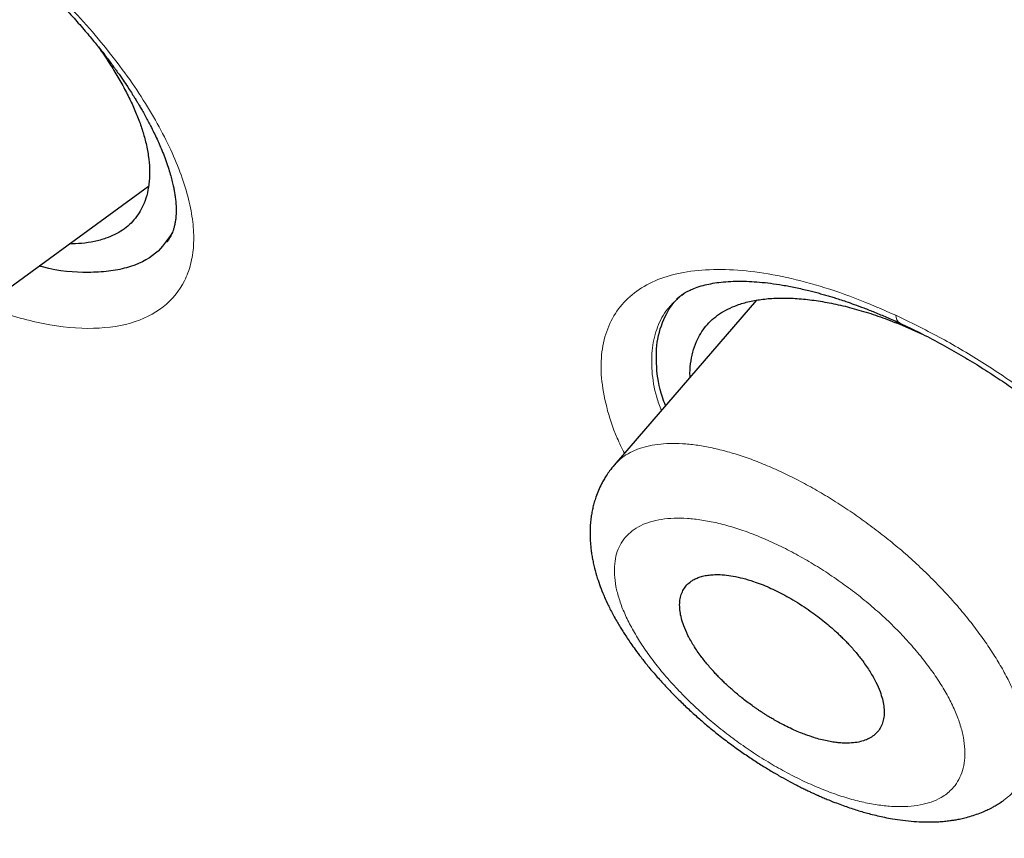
# Model space of a CAD drawing. Header units: millimetres. Extents: x 8 to 473, y 11 to 654.
# Tile 72 of 656: x 438.47 to 445.94, y 139.43 to 145.63. Entities that reach past the tile are written whole.
import ezdxf

# ---------------------------------------------------------------- set-up
doc = ezdxf.new("R2010")
doc.units = ezdxf.units.MM

msp = doc.modelspace()

# ---------------------------------------------------------------- linework, layer by layer
at = {"color": 7, "linetype": 'Continuous', "lineweight": 30}
for p, q in [((438.0038, 143.317), (439.4453, 144.3674)), ((443.4907, 143.5421), (443.5049, 143.5539)), ((444.0572, 143.5033), (442.9763, 142.253)), ((445.1619, 143.3144), (445.3087, 143.2505)), ((445.9353, 139.7181), (445.9343, 139.7173))]:
    msp.add_line(p, q, dxfattribs=at)
at = {"color": 8, "linetype": 'Continuous', "lineweight": 0}
msp.add_line((443.4846, 143.5401), (443.4804, 143.5358), dxfattribs=at)
msp.add_arc((445.1841, 143.3889), 0.0708, 179.2014, 237.26864, dxfattribs=at)
at = {"color": 7, "linetype": 'Continuous', "lineweight": 30}
for points, knots in [([(461.4343, 127.8744), (461.5028, 128.5627), (461.6393, 129.9326), (461.5397, 132.2118), (461.2898, 134.581), (460.9014, 137.0323), (460.3617, 139.7996), (459.6453, 142.8964), (458.7444, 146.3221), (457.6424, 150.206), (456.3447, 154.5431), (454.9302, 159.3122), (453.4496, 164.132), (451.8166, 169.0606), (450.26, 173.2838), (448.8522, 176.7547), (447.6792, 179.4251), (446.3576, 182.1693), (444.8471, 184.9928), (443.2049, 187.7272), (441.4397, 190.3395), (439.5907, 192.787), (437.5671, 195.1633), (435.4395, 197.4214), (433.265, 199.5544), (430.7073, 201.9013), (427.7673, 204.412), (424.4579, 207.0336), (421.1659, 209.4809), (417.8983, 211.771), (414.664, 213.894), (411.4751, 215.8488), (408.338, 217.6554), (405.2417, 219.3719), (402.1573, 221.0766), (399.0852, 222.7098), (396.0436, 224.2145), (393.0598, 225.5415), (390.1579, 226.6715), (387.3493, 227.6059), (384.6502, 228.3104), (382.3814, 228.6889), (380.5285, 228.788), (379.054, 228.6783), (377.7344, 228.3298), (376.6343, 227.685), (375.8051, 226.7211), (375.2059, 225.4174), (374.8688, 224.0286), (374.8192, 222.9724), (374.8004, 222.5711)], [0, 0, 0, 0, 0.0200047, 0.0398126, 0.0594823, 0.0790442, 0.098539, 0.1240032, 0.1493793, 0.1746635, 0.2089867, 0.2432628, 0.2776948, 0.3122934, 0.3470638, 0.3645565, 0.3821766, 0.3999474, 0.417905, 0.4360854, 0.4514078, 0.4669063, 0.4824142, 0.4977299, 0.5128612, 0.5278497, 0.5501285, 0.5722459, 0.5942634, 0.6162413, 0.6382062, 0.660093, 0.6818368, 0.7033851, 0.7249325, 0.7466767, 0.7685648, 0.7905255, 0.8125089, 0.8345238, 0.8566401, 0.8789195, 0.893908, 0.9090407, 0.9243532, 0.9398664, 0.9553564, 0.9706894, 0.9888644, 1, 1, 1, 1]), ([(459.2222, 127.7834), (459.279, 128.3336), (459.3924, 129.4332), (459.3537, 131.2404), (459.2029, 133.1259), (458.9459, 135.0845), (458.6061, 137.0963), (458.1198, 139.5444), (457.444, 142.4532), (456.5504, 145.8362), (455.5256, 149.4267), (454.3873, 153.2102), (453.1931, 157.1632), (451.9702, 161.1366), (450.6689, 165.1609), (449.2429, 169.2583), (447.9127, 172.7478), (446.7404, 175.5931), (445.7907, 177.7591), (444.7549, 179.9606), (443.6155, 182.1989), (442.3526, 184.4722), (441.0655, 186.5811), (439.779, 188.5047), (438.5312, 190.231), (437.1895, 191.9343), (435.6066, 193.7805), (433.7754, 195.7367), (431.7133, 197.7753), (429.4721, 199.8488), (427.0635, 201.9417), (424.497, 204.0378), (421.9262, 206.0238), (419.3606, 207.9095), (416.5941, 209.8481), (413.6375, 211.7986), (410.5048, 213.7281), (407.4068, 215.5186), (404.335, 217.224), (401.2742, 218.913), (398.2378, 220.5209), (395.2467, 221.9921), (392.5157, 223.1967), (390.0459, 224.1619), (387.8266, 224.9278), (385.6774, 225.5555), (383.6119, 226.0252), (381.7621, 226.2952), (380.1355, 226.3661), (378.7339, 226.2476), (377.5948, 225.9367), (376.7116, 225.4582), (376.0551, 224.8609), (375.5363, 224.1143), (375.1031, 223.1429), (374.7939, 221.9195), (374.6336, 220.4353), (374.6208, 218.8354), (374.7274, 217.1489), (374.9311, 215.3964), (375.3048, 212.9936), (375.9234, 209.8987), (376.8482, 206.079), (377.9052, 202.1902), (379.0464, 198.262), (380.2194, 194.3206), (381.3492, 190.5854), (382.4801, 187.0244), (383.6278, 183.6312), (384.8807, 180.1829), (386.1041, 177.1008), (386.9838, 174.9915), (387.4082, 174.0516), (387.4899, 173.8705)], [0, 0, 0, 0, 0.012215, 0.024412, 0.036596, 0.048766, 0.060927, 0.073082, 0.092172, 0.111249, 0.13031, 0.151946, 0.173571, 0.195212, 0.216878, 0.238563, 0.260269, 0.271132, 0.282006, 0.292893, 0.303792, 0.314705, 0.32563, 0.333834, 0.342045, 0.350258, 0.35847, 0.369407, 0.38033, 0.391239, 0.404312, 0.417369, 0.430424, 0.443476, 0.456526, 0.472832, 0.489119, 0.505383, 0.521624, 0.537868, 0.55414, 0.570431, 0.586733, 0.59978, 0.61283, 0.625882, 0.638943, 0.652018, 0.662926, 0.673848, 0.684783, 0.692993, 0.701206, 0.709417, 0.717621, 0.728547, 0.739459, 0.750357, 0.761244, 0.772118, 0.782981, 0.804686, 0.826372, 0.848038, 0.869678, 0.891304, 0.912939, 0.931134, 0.949343, 0.967563, 0.985796, 0.997263, 1, 1, 1, 1]), ([(404.4234, 216.6686), (404.5035, 216.6242), (404.6608, 216.5372), (404.8922, 216.4089), (405.1146, 216.2855), (405.3281, 216.1669), (405.5326, 216.0532), (405.7246, 215.9463), (405.9044, 215.846), (406.0725, 215.7522), (406.2325, 215.6627), (406.3845, 215.5776), (406.5336, 215.4941), (406.679, 215.4124), (406.8203, 215.333), (406.9515, 215.2592), (407.0729, 215.1908), (407.1872, 215.1262), (407.298, 215.0636), (407.4085, 215.0011), (407.6161, 214.8835), (407.9228, 214.7092), (408.3311, 214.476), (408.7447, 214.2382), (409.271, 213.9338), (409.9082, 213.5616), (410.6566, 213.1187), (411.4066, 212.6673), (412.1636, 212.204), (412.9276, 211.7285), (413.6986, 211.2405), (414.4714, 210.7429), (415.2461, 210.2357), (416.0226, 209.7188), (416.8008, 209.1922), (417.5627, 208.6683), (418.3081, 208.1481), (419.0367, 207.6322), (419.6377, 207.2005), (420.1106, 206.8571), (420.455, 206.6054), (420.7996, 206.3519), (421.1464, 206.0949), (421.464, 205.8581), (421.7536, 205.6407), (422.015, 205.4437), (422.281, 205.242), (422.5518, 205.0357), (422.8247, 204.8267), (423.0961, 204.6177), (423.3293, 204.4372), (423.5246, 204.2854), (423.6832, 204.1616), (423.8395, 204.0393), (423.993, 203.9188), (424.1285, 203.8121), (424.2442, 203.7207), (424.3387, 203.6459), (424.4117, 203.588), (424.4653, 203.5454), (424.5016, 203.5166), (424.5351, 203.49), (424.5632, 203.4676), (424.5842, 203.4509), (424.6001, 203.4382), (424.616, 203.4256), (424.6362, 203.4094), (424.6624, 203.3886), (424.6987, 203.3596), (424.7467, 203.3213), (424.8076, 203.2726), (424.8756, 203.2181), (424.9499, 203.1585), (425.0285, 203.0954), (425.1109, 203.0291), (425.1942, 202.9619), (425.277, 202.895), (425.4291, 202.7719), (425.6488, 202.5934), (425.9342, 202.3599), (426.2205, 202.1242), (426.508, 201.8858), (426.7995, 201.6425), (427.0916, 201.397), (427.3867, 201.1472), (427.6407, 200.9306), (427.8528, 200.7486), (428.0223, 200.6026), (428.1927, 200.4551), (428.3627, 200.3074), (428.5279, 200.1631), (428.6851, 200.0253), (428.8325, 199.8956), (428.971, 199.7732), (429.0928, 199.6651), (429.1991, 199.5706), (429.2909, 199.4887), (429.3771, 199.4116), (429.4598, 199.3375), (429.5521, 199.2546), (429.6588, 199.1585), (429.783, 199.0463), (429.9168, 198.9251), (430.0602, 198.7946), (430.2132, 198.6548), (430.3755, 198.5059), (430.5448, 198.3498), (430.7171, 198.1901), (430.8886, 198.0304), (431.1035, 197.8292), (431.3599, 197.5874), (431.6558, 197.3057), (431.9503, 197.0227), (432.2447, 196.7369), (432.5414, 196.446), (432.836, 196.154), (433.1294, 195.8602), (433.4483, 195.5372), (433.7921, 195.1845), (434.1603, 194.8011), (434.526, 194.4145), (434.8892, 194.0245), (435.2496, 193.631), (435.6071, 193.2343), (435.9605, 192.8349), (436.309, 192.4334), (436.6524, 192.0301), (436.9911, 191.6248), (437.3249, 191.2175), (437.652, 190.8108), (437.9731, 190.4041), (438.2897, 189.9952), (438.6053, 189.5799), (438.8615, 189.2361), (439.0597, 188.9664), (439.2006, 188.7728), (439.34, 188.5798), (439.4753, 188.3905), (439.6039, 188.2092), (439.7249, 188.0371), (439.8387, 187.8741), (439.946, 187.7193), (440.0367, 187.5876), (440.112, 187.4776), (440.1732, 187.3878), (440.2329, 187.3001), (440.2942, 187.2096), (440.3603, 187.1115), (440.4317, 187.0048), (440.5084, 186.8897), (440.5898, 186.7666), (440.6772, 186.6336), (440.7705, 186.4906), (440.8596, 186.3532), (440.9436, 186.2229), (441.0215, 186.1014), (441.0995, 185.979), (441.1746, 185.8607), (441.2433, 185.752), (441.3049, 185.654), (441.3597, 185.5667), (441.408, 185.4892), (441.4464, 185.4276), (441.4758, 185.3802), (441.4971, 185.346), (441.5143, 185.3182), (441.527, 185.2977), (441.5372, 185.2812), (441.5504, 185.2597), (441.5705, 185.2271), (441.5994, 185.1803), (441.635, 185.1223), (441.6772, 185.0535), (441.724, 184.9768), (441.7736, 184.8954), (441.8239, 184.8124), (441.8746, 184.7287), (441.9255, 184.6442), (442.0071, 184.5081), (442.1199, 184.3188), (442.2718, 184.0613), (442.4331, 183.7846), (442.6015, 183.492), (442.767, 183.2011), (442.9273, 182.9158), (443.0824, 182.6366), (443.2323, 182.3634), (443.4142, 182.0284), (443.6267, 181.6311), (443.8687, 181.1703), (444.1053, 180.7116), (444.3372, 180.2542), (444.5646, 179.7981), (444.7876, 179.3432), (445.0285, 178.8434), (445.2859, 178.2993), (445.5581, 177.7115), (445.7768, 177.2292), (445.9463, 176.8499), (446.0699, 176.5706), (446.1946, 176.2862), (446.3207, 175.9958), (446.4249, 175.7535), (446.5071, 175.5608), (446.5673, 175.4192), (446.6278, 175.2763), (446.6879, 175.1335), (446.7467, 174.9932), (446.8062, 174.8507), (446.8654, 174.7081), (446.9242, 174.5661), (446.979, 174.4329), (447.0299, 174.3087), (447.0771, 174.1933), (447.121, 174.0855), (447.1638, 173.9801), (447.2087, 173.8691), (447.2577, 173.7476), (447.311, 173.615), (447.3677, 173.4735), (447.4276, 173.3233), (447.4906, 173.1645), (447.5565, 172.9978), (447.6238, 172.8269), (447.7119, 172.602), (447.8188, 172.3277), (447.9505, 171.9869), (448.0849, 171.6364), (448.2221, 171.2753), (448.4302, 170.723), (448.7067, 169.9775), (449.0348, 169.0734), (449.3431, 168.2067), (449.6328, 167.3767), (449.9164, 166.5501), (450.2337, 165.609), (450.5823, 164.5548), (450.9597, 163.389), (451.3284, 162.2281), (451.6897, 161.0716), (452.0772, 159.8128), (452.4904, 158.4522), (452.93, 156.9897), (453.3664, 155.5298), (453.8029, 154.071), (454.239, 152.6141), (454.6713, 151.1606), (455.0731, 149.7929), (455.4434, 148.5112), (455.782, 147.3158), (456.0737, 146.2613), (456.3209, 145.3461), (456.4796, 144.7459), (456.5898, 144.3227), (456.6544, 144.0727), (456.7201, 143.8162), (456.787, 143.5527), (456.8483, 143.3091), (456.9038, 143.0866), (456.953, 142.8879), (457.0011, 142.6919), (457.047, 142.5033), (457.0866, 142.3397), (457.1203, 142.1995), (457.1486, 142.0811), (457.172, 141.9827), (457.1908, 141.9033), (457.2049, 141.8438), (457.2174, 141.7908), (457.2274, 141.7482), (457.2351, 141.7154), (457.2409, 141.6908), (457.2463, 141.6677), (457.2523, 141.642), (457.2597, 141.6101), (457.2693, 141.5689), (457.2813, 141.5175), (457.2958, 141.4553), (457.3117, 141.3863), (457.3434, 141.2487), (457.3906, 141.0424), (457.4476, 140.7893), (457.5004, 140.5523), (457.5484, 140.3335), (457.5961, 140.1137), (457.6428, 139.896), (457.6879, 139.6825), (457.7396, 139.4345), (457.797, 139.1542), (457.8595, 138.8424), (457.9179, 138.5443), (457.973, 138.257), (458.0251, 137.9786), (458.0758, 137.7011), (458.1256, 137.4224), (458.1748, 137.14), (458.2216, 136.8633), (458.2662, 136.5921), (458.3086, 136.327), (458.3441, 136.0972), (458.3726, 135.9074), (458.394, 135.7627), (458.4134, 135.6279), (458.4304, 135.5086), (458.445, 135.4037), (458.4575, 135.3123), (458.4691, 135.2269), (458.4803, 135.1429), (458.4918, 135.0554), (458.5038, 134.9625), (458.5163, 134.8644), (458.5292, 134.7613), (458.5426, 134.6516), (458.5565, 134.5352), (458.5734, 134.3908), (458.5926, 134.2201), (458.6134, 134.0259), (458.6333, 133.8321), (458.6519, 133.6395), (458.6695, 133.4482), (458.6828, 133.2926), (458.6927, 133.1723), (458.6994, 133.0867), (458.7059, 133.0017), (458.712, 132.9193), (458.7175, 132.8421), (458.7223, 132.7732), (458.7263, 132.7129), (458.7297, 132.6607), (458.7326, 132.6153), (458.735, 132.5766), (458.7369, 132.5445), (458.7386, 132.516), (458.7403, 132.4872), (458.7423, 132.4541), (458.7445, 132.4155), (458.7469, 132.3717), (458.7495, 132.3227), (458.7524, 132.2684), (458.7553, 132.2087), (458.7585, 132.1433), (458.7617, 132.0719), (458.765, 131.9946), (458.7683, 131.9119), (458.7714, 131.8242), (458.7747, 131.7255), (458.7777, 131.6197), (458.7803, 131.5103), (458.7823, 131.4051), (458.7838, 131.3044), (458.7848, 131.2084), (458.7853, 131.1197), (458.7855, 131.0381), (458.7853, 130.9677), (458.785, 130.9056), (458.7846, 130.8478), (458.7839, 130.7866), (458.783, 130.7209), (458.7817, 130.6426), (458.7797, 130.5507), (458.7768, 130.4443), (458.7735, 130.347), (458.7701, 130.2604), (458.7669, 130.1859), (458.7633, 130.1101), (458.7595, 130.0357), (458.7555, 129.9659), (458.7516, 129.9022), (458.7479, 129.8444), (458.7443, 129.7921), (458.7409, 129.7448), (458.7378, 129.7025), (458.7349, 129.6655), (458.7324, 129.6341), (458.7302, 129.6071), (458.7284, 129.585), (458.7268, 129.5659), (458.7254, 129.5492), (458.7238, 129.5308), (458.7218, 129.5088), (458.7193, 129.4808), (458.7162, 129.4467), (458.7123, 129.4062), (458.7077, 129.3595), (458.7024, 129.3066), (458.6961, 129.2476), (458.6889, 129.1826), (458.6807, 129.1115), (458.6713, 129.0344), (458.6607, 128.9515), (458.6487, 128.8628), (458.6352, 128.7684), (458.6201, 128.6684), (458.6032, 128.5629), (458.5842, 128.452), (458.5633, 128.3358), (458.5479, 128.2571), (458.54, 128.2167)], [0, 0, 0, 0, 0.00246, 0.004828, 0.007103, 0.009285, 0.011374, 0.013371, 0.015169, 0.016884, 0.018517, 0.020068, 0.021536, 0.023078, 0.024518, 0.025855, 0.027089, 0.028228, 0.029348, 0.030473, 0.031603, 0.035684, 0.039833, 0.044047, 0.048279, 0.055837, 0.063394, 0.07095, 0.078506, 0.086216, 0.093926, 0.101636, 0.109346, 0.117055, 0.124765, 0.132474, 0.139655, 0.146834, 0.154015, 0.1574, 0.160784, 0.164169, 0.167556, 0.171003, 0.17352, 0.176084, 0.178695, 0.181351, 0.184052, 0.186724, 0.189334, 0.190913, 0.192469, 0.194001, 0.195511, 0.196986, 0.19799, 0.198916, 0.199765, 0.200139, 0.200495, 0.200834, 0.201123, 0.201323, 0.20145, 0.201592, 0.201791, 0.202047, 0.202362, 0.202861, 0.203459, 0.204156, 0.204862, 0.205648, 0.20647, 0.207288, 0.208101, 0.208911, 0.211769, 0.214574, 0.217326, 0.220214, 0.22306, 0.225936, 0.228847, 0.231792, 0.233456, 0.235132, 0.236818, 0.238514, 0.240179, 0.241728, 0.243189, 0.244564, 0.245853, 0.246822, 0.247736, 0.248594, 0.249397, 0.250207, 0.251351, 0.25259, 0.253923, 0.255357, 0.256887, 0.258512, 0.260231, 0.261975, 0.263697, 0.265398, 0.26846, 0.27145, 0.274368, 0.277415, 0.280434, 0.283452, 0.286469, 0.289487, 0.293335, 0.297186, 0.301038, 0.304893, 0.308752, 0.312618, 0.316483, 0.320333, 0.324177, 0.328016, 0.331853, 0.335689, 0.339456, 0.343247, 0.347096, 0.351007, 0.352779, 0.354564, 0.356361, 0.358114, 0.35979, 0.361359, 0.362853, 0.364272, 0.365615, 0.366468, 0.367288, 0.368074, 0.36887, 0.369766, 0.370766, 0.371804, 0.372934, 0.374158, 0.375474, 0.376881, 0.377957, 0.37908, 0.380245, 0.381351, 0.382361, 0.38326, 0.384067, 0.384782, 0.385405, 0.38577, 0.386093, 0.386351, 0.386536, 0.386659, 0.386807, 0.387128, 0.387559, 0.388099, 0.38873, 0.389459, 0.390216, 0.390981, 0.391753, 0.392531, 0.393318, 0.395517, 0.397771, 0.400454, 0.403196, 0.405899, 0.40855, 0.411148, 0.413694, 0.416188, 0.420529, 0.424846, 0.429163, 0.433481, 0.437802, 0.442123, 0.446445, 0.45209, 0.457737, 0.463383, 0.466045, 0.468743, 0.471505, 0.474331, 0.47722, 0.47859, 0.479974, 0.481372, 0.482784, 0.484171, 0.485496, 0.486978, 0.488373, 0.489682, 0.490906, 0.492043, 0.493094, 0.494092, 0.495164, 0.49638, 0.497691, 0.499097, 0.500578, 0.502152, 0.503818, 0.50554, 0.507242, 0.510525, 0.513727, 0.517435, 0.521029, 0.524569, 0.534051, 0.543533, 0.552, 0.560466, 0.568933, 0.5774, 0.589495, 0.60159, 0.613685, 0.62578, 0.637875, 0.653302, 0.668729, 0.684157, 0.699585, 0.715012, 0.730438, 0.745865, 0.758697, 0.771529, 0.78436, 0.792828, 0.801296, 0.803961, 0.806689, 0.809498, 0.812389, 0.815361, 0.817528, 0.819737, 0.821932, 0.824017, 0.825989, 0.827363, 0.828677, 0.82993, 0.83064, 0.831321, 0.831914, 0.832405, 0.832743, 0.833008, 0.833229, 0.833512, 0.833867, 0.834294, 0.834889, 0.835584, 0.836375, 0.837196, 0.840193, 0.84329, 0.845703, 0.848174, 0.850673, 0.853132, 0.855549, 0.857923, 0.861569, 0.86511, 0.868594, 0.8718, 0.875007, 0.878213, 0.881422, 0.884697, 0.888066, 0.89111, 0.894227, 0.897417, 0.899248, 0.900966, 0.902569, 0.904058, 0.905232, 0.906325, 0.907335, 0.9083, 0.909348, 0.910489, 0.91165, 0.912895, 0.914222, 0.915633, 0.917127, 0.919487, 0.921872, 0.924252, 0.926627, 0.928996, 0.93136, 0.93243, 0.933499, 0.934567, 0.935624, 0.9366, 0.937481, 0.938224, 0.938883, 0.939458, 0.939948, 0.940353, 0.940679, 0.941031, 0.941451, 0.941941, 0.942502, 0.943125, 0.943817, 0.944581, 0.945414, 0.946335, 0.947329, 0.948396, 0.949536, 0.950729, 0.952236, 0.953663, 0.955011, 0.956368, 0.957633, 0.958807, 0.959889, 0.960881, 0.961618, 0.962376, 0.963196, 0.96408, 0.965027, 0.966363, 0.967808, 0.969362, 0.970346, 0.97137, 0.972433, 0.973483, 0.974457, 0.975339, 0.976146, 0.976878, 0.977537, 0.978138, 0.978661, 0.979103, 0.979468, 0.979806, 0.980045, 0.980281, 0.980519, 0.980827, 0.981225, 0.981714, 0.982294, 0.982964, 0.983726, 0.984578, 0.985522, 0.986557, 0.987683, 0.9889, 0.990209, 0.99161, 0.993103, 0.994688, 0.996366, 0.998136, 1, 1, 1, 1]), ([(437.3975, 146.8295), (437.448, 146.8002), (437.5471, 146.7426), (437.6928, 146.6501), (437.8323, 146.5564), (437.9654, 146.4616), (438.0918, 146.3667), (438.2114, 146.2723), (438.324, 146.179), (438.4407, 146.0779), (438.5593, 145.9697), (438.6776, 145.8554), (438.7844, 145.7465), (438.8799, 145.6436), (438.9649, 145.5472), (439.0398, 145.4577), (439.1054, 145.3755), (439.1621, 145.3008), (439.2109, 145.2337), (439.2523, 145.1744), (439.2867, 145.1232), (439.3115, 145.085), (439.3286, 145.058), (439.3397, 145.0403), (439.349, 145.0253), (439.3571, 145.012), (439.3657, 144.9978), (439.3774, 144.9783), (439.3937, 144.9506), (439.4135, 144.9158), (439.4343, 144.878), (439.4575, 144.8346), (439.4814, 144.7875), (439.5054, 144.7375), (439.5275, 144.6888), (439.549, 144.6383), (439.5708, 144.5831), (439.5909, 144.5268), (439.608, 144.4728), (439.6214, 144.4248), (439.6316, 144.3831), (439.6389, 144.3478), (439.6448, 144.3152), (439.6498, 144.2812), (439.6533, 144.2483), (439.6551, 144.2201), (439.6559, 144.1975), (439.656, 144.1763), (439.6554, 144.1556), (439.6541, 144.1367), (439.6525, 144.1201), (439.6507, 144.1063), (439.6484, 144.092), (439.6455, 144.0771), (439.6414, 144.0592), (439.6357, 144.0393), (439.6285, 144.0193), (439.6209, 144.0016), (439.6136, 143.987), (439.6068, 143.9749), (439.6004, 143.9644), (439.5935, 143.954), (439.5889, 143.9487), (439.5872, 143.9466), (439.5862, 143.9455)], [0, 0, 0, 0, 0.035468, 0.06971, 0.102749, 0.134602, 0.165282, 0.194797, 0.223155, 0.250362, 0.284855, 0.317326, 0.34779, 0.376257, 0.40274, 0.427246, 0.449746, 0.470214, 0.48866, 0.505089, 0.519445, 0.531486, 0.537208, 0.542198, 0.546458, 0.549987, 0.55345, 0.558542, 0.566741, 0.577303, 0.588649, 0.59961, 0.615484, 0.630478, 0.644659, 0.66006, 0.677644, 0.697396, 0.715329, 0.732107, 0.747528, 0.760598, 0.771682, 0.785489, 0.801894, 0.813213, 0.822928, 0.833346, 0.844878, 0.85563, 0.863455, 0.87125, 0.879233, 0.889096, 0.901013, 0.918708, 0.933579, 0.946036, 0.957755, 0.964845, 0.971727, 0.979008, 0.988381, 1, 1, 1, 1]), ([(439.0633, 145.4276), (439.064, 145.4267), (439.0962, 145.3835), (439.1472, 145.3055), (439.2162, 145.1946), (439.2731, 145.092), (439.3229, 144.9913), (439.3651, 144.893), (439.3994, 144.7974), (439.4272, 144.699), (439.4467, 144.5989), (439.4557, 144.4988), (439.4533, 144.4049), (439.4396, 144.318), (439.416, 144.2429), (439.3848, 144.1787), (439.3478, 144.1244), (439.3033, 144.0764), (439.2512, 144.0348), (439.1916, 144.0002), (439.1206, 143.9706), (439.0369, 143.9478), (438.9442, 143.9332), (438.8774, 143.9316), (438.8462, 143.9308)], [0, 0, 0, 0, 0.001189, 0.054128, 0.098205, 0.142251, 0.186281, 0.230314, 0.274372, 0.318448, 0.37138, 0.424365, 0.477392, 0.530438, 0.583475, 0.627652, 0.671796, 0.715903, 0.759981, 0.804036, 0.848062, 0.900885, 0.953736, 1, 1, 1, 1]), ([(439.6268, 144.0156), (439.5891, 143.9598), (439.5085, 143.8405), (439.3267, 143.7574), (439.1454, 143.7196), (438.9398, 143.7116), (438.7638, 143.7204), (438.6255, 143.7617), (438.6174, 143.7641)], [0, 0, 0, 0, 0.222535, 0.476114, 0.603064, 0.73014, 0.98412, 1, 1, 1, 1]), ([(443.4508, 143.5125), (443.4566, 143.5176), (443.4673, 143.5272), (443.4845, 143.5403), (443.5003, 143.5511), (443.5246, 143.5662), (443.5538, 143.5814), (443.5941, 143.5986), (443.6486, 143.6164), (443.7084, 143.63), (443.7722, 143.64), (443.8424, 143.6464), (443.919, 143.649), (443.9984, 143.6474), (444.0798, 143.6419), (444.1642, 143.6327), (444.2552, 143.6192), (444.3525, 143.6008), (444.4333, 143.5823), (444.4939, 143.5669), (444.5327, 143.5565), (444.5709, 143.5458), (444.6083, 143.5349), (444.6467, 143.5231), (444.6889, 143.5097), (444.7397, 143.4928), (444.8008, 143.4715), (444.873, 143.4447), (444.9549, 143.4125), (445.0468, 143.3742), (445.1117, 143.3448), (445.1457, 143.3294)], [0, 0, 0, 0, 0.030627, 0.056794, 0.078473, 0.095649, 0.137195, 0.183084, 0.2389, 0.284392, 0.32982, 0.377018, 0.424578, 0.471512, 0.514623, 0.558355, 0.604082, 0.651977, 0.699752, 0.718004, 0.73576, 0.75302, 0.769781, 0.786099, 0.804315, 0.825672, 0.852805, 0.883774, 0.918605, 0.957332, 1, 1, 1, 1]), ([(443.3677, 142.7057), (443.3594, 142.7267), (443.3178, 142.8314), (443.2935, 143.004), (443.2987, 143.2209), (443.3624, 143.3881), (443.4259, 143.4896), (443.4684, 143.5238), (443.474, 143.5283)], [0, 0, 0, 0, 0.058142, 0.290756, 0.53175, 0.790271, 0.972277, 1, 1, 1, 1]), ([(443.5536, 142.9208), (443.5535, 142.9227), (443.5507, 142.9583), (443.5565, 143.0221), (443.5716, 143.1108), (443.5982, 143.1871), (443.6323, 143.2526), (443.6722, 143.3083), (443.7199, 143.3579), (443.7753, 143.4013), (443.8384, 143.438), (443.9135, 143.47), (444.0019, 143.4957), (444.1045, 143.5133), (444.2155, 143.5214), (444.3341, 143.52), (444.4595, 143.5093), (444.5909, 143.4891), (444.7276, 143.4596), (444.8688, 143.4207), (445.0137, 143.3731), (445.1125, 143.334), (445.1619, 143.3144)], [0, 0, 0, 0, 0.003061, 0.058564, 0.114015, 0.169412, 0.215536, 0.261623, 0.307677, 0.353713, 0.399754, 0.44582, 0.501157, 0.556567, 0.612042, 0.667554, 0.723074, 0.778567, 0.834009, 0.889385, 0.944702, 1, 1, 1, 1]), ([(445.1439, 143.3303), (445.195, 143.3062), (445.2954, 143.2586), (445.4442, 143.1806), (445.5876, 143.1001), (445.7254, 143.0175), (445.8572, 142.9337), (445.9827, 142.8492), (446.1018, 142.7647), (446.2261, 142.6721), (446.3534, 142.5717), (446.4817, 142.4644), (446.5986, 142.3609), (446.7042, 142.2618), (446.7992, 142.1679), (446.8802, 142.0835), (446.9489, 142.0084), (447.0068, 141.9425), (447.0584, 141.8817), (447.1037, 141.8262), (447.1424, 141.7772), (447.1744, 141.7354), (447.1984, 141.7033), (447.2156, 141.6799), (447.2286, 141.6618), (447.243, 141.6418), (447.2618, 141.6151), (447.2893, 141.5752), (447.3227, 141.5251), (447.3589, 141.4682), (447.4075, 141.388), (447.4646, 141.2855), (447.5244, 141.1627), (447.569, 141.0542), (447.6005, 140.9616), (447.6213, 140.8867), (447.6357, 140.8197), (447.6445, 140.7613), (447.6487, 140.7113), (447.6499, 140.6687), (447.6489, 140.6357), (447.6468, 140.6093), (447.6447, 140.5904), (447.6421, 140.5728), (447.6389, 140.555), (447.6348, 140.5361), (447.6299, 140.5177), (447.625, 140.5018), (447.6206, 140.4894), (447.6159, 140.4769), (447.6103, 140.4638), (447.6038, 140.4499), (447.5964, 140.4356), (447.5891, 140.4231), (447.581, 140.4107), (447.5757, 140.4033), (447.5729, 140.3993)], [0, 0, 0, 0, 0.033839, 0.066567, 0.0982, 0.128749, 0.15822, 0.186618, 0.213947, 0.24021, 0.273577, 0.305071, 0.334702, 0.362484, 0.388428, 0.412542, 0.431733, 0.449545, 0.465979, 0.48104, 0.4945, 0.505804, 0.514931, 0.520568, 0.524871, 0.529598, 0.536868, 0.546684, 0.5623, 0.578063, 0.593772, 0.629267, 0.664992, 0.701252, 0.728029, 0.753147, 0.776988, 0.800261, 0.819143, 0.837321, 0.85582, 0.865123, 0.874399, 0.88332, 0.892559, 0.903766, 0.915777, 0.925732, 0.933571, 0.941268, 0.949869, 0.957265, 0.965509, 0.975352, 0.986848, 1, 1, 1, 1]), ([(442.9779, 142.2545), (442.966, 142.2402), (442.9446, 142.2143), (442.9188, 142.1766), (442.8986, 142.1436), (442.8785, 142.1068), (442.8579, 142.0629), (442.8398, 142.0156), (442.8264, 141.9728), (442.8166, 141.9351), (442.8087, 141.8975), (442.8022, 141.8572), (442.7971, 141.8118), (442.7944, 141.7622), (442.7944, 141.7133), (442.7965, 141.6695), (442.8001, 141.6296), (442.805, 141.5908), (442.8113, 141.552), (442.8191, 141.5128), (442.831, 141.4617), (442.8482, 141.4014), (442.8716, 141.3333), (442.8933, 141.2787), (442.9125, 141.235), (442.9285, 141.2007), (442.9463, 141.1643), (442.9672, 141.1243), (442.9898, 141.0832), (443.012, 141.045), (443.0329, 141.0105), (443.0538, 140.9774), (443.0774, 140.9413), (443.1051, 140.9007), (443.1398, 140.852), (443.1827, 140.7947), (443.2353, 140.7284), (443.2971, 140.6554), (443.3634, 140.5818), (443.4331, 140.5091), (443.5033, 140.4399), (443.5765, 140.3718), (443.6502, 140.3069), (443.7293, 140.241), (443.8133, 140.1749), (443.9014, 140.1097), (443.9868, 140.0501), (444.069, 139.996), (444.1477, 139.9471), (444.2228, 139.9029), (444.2937, 139.8634), (444.352, 139.8327), (444.3976, 139.8096), (444.4307, 139.7934), (444.4596, 139.7796), (444.4842, 139.7681), (444.5063, 139.7581), (444.5303, 139.7473), (444.5594, 139.7346), (444.596, 139.7192), (444.6394, 139.7017), (444.6877, 139.6832), (444.7376, 139.6652), (444.786, 139.6489), (444.8471, 139.6297), (444.9286, 139.6068), (445.0133, 139.5871), (445.0944, 139.5718), (445.1691, 139.5606), (445.2497, 139.5524), (445.3323, 139.5484), (445.3981, 139.5489), (445.4519, 139.5518), (445.4919, 139.5553), (445.5288, 139.5598), (445.563, 139.5651), (445.5977, 139.5715), (445.6402, 139.581), (445.6881, 139.5941), (445.7382, 139.611), (445.7765, 139.6265), (445.8033, 139.6386), (445.8213, 139.6473), (445.8426, 139.6581), (445.8691, 139.6728), (445.9014, 139.6924), (445.9237, 139.7081), (445.9358, 139.7166)], [0, 0, 0, 0, 0.013271, 0.023962, 0.03225, 0.040305, 0.053526, 0.066748, 0.076381, 0.085522, 0.094674, 0.104013, 0.114802, 0.127641, 0.13971, 0.14968, 0.158801, 0.168147, 0.177384, 0.186523, 0.196135, 0.213907, 0.229485, 0.244819, 0.252922, 0.260848, 0.269488, 0.279216, 0.289815, 0.299186, 0.306799, 0.314806, 0.323398, 0.333407, 0.344829, 0.35952, 0.376028, 0.394353, 0.414496, 0.431924, 0.450394, 0.468624, 0.486299, 0.503428, 0.523984, 0.543568, 0.562203, 0.57991, 0.596703, 0.612595, 0.627595, 0.641493, 0.649322, 0.656261, 0.662311, 0.66747, 0.671738, 0.676157, 0.682482, 0.689984, 0.699125, 0.709817, 0.720537, 0.730763, 0.7405, 0.759275, 0.782164, 0.795447, 0.812442, 0.831524, 0.849623, 0.868235, 0.877019, 0.887155, 0.896315, 0.903339, 0.911527, 0.921281, 0.93411, 0.946917, 0.959009, 0.96352, 0.967902, 0.973262, 0.98039, 0.989298, 1, 1, 1, 1]), ([(444.464, 140.1983), (444.4821, 140.1924), (444.5175, 140.1809), (444.5678, 140.1679), (444.6144, 140.1582), (444.6572, 140.1516), (444.6963, 140.1477), (444.7419, 140.1457), (444.7923, 140.1478), (444.8449, 140.1567), (444.8902, 140.1713), (444.9299, 140.1917), (444.9635, 140.218), (444.9906, 140.2505), (445.01, 140.2883), (445.0219, 140.3307), (445.0263, 140.3772), (445.0231, 140.4274), (445.0126, 140.4807), (444.9935, 140.5412), (444.9634, 140.61), (444.9194, 140.688), (444.8679, 140.7631), (444.8121, 140.8335), (444.7665, 140.8849), (444.7296, 140.9236), (444.7037, 140.9495), (444.6768, 140.9754), (444.6489, 141.0012), (444.6147, 141.0314), (444.5725, 141.0668), (444.5206, 141.1075), (444.4631, 141.1496), (444.3999, 141.1923), (444.3356, 141.2321), (444.2723, 141.2679), (444.2119, 141.2991), (444.1517, 141.3272), (444.092, 141.352), (444.0256, 141.3759), (443.9544, 141.397), (443.8807, 141.4133), (443.813, 141.4226), (443.7554, 141.4251), (443.7071, 141.4227), (443.6667, 141.4168), (443.6305, 141.4075), (443.5984, 141.3952), (443.5661, 141.3778), (443.5354, 141.354), (443.5085, 141.3218), (443.4891, 141.2845), (443.4772, 141.2424), (443.4729, 141.1961), (443.4761, 141.1459), (443.4866, 141.0925), (443.5058, 141.0319), (443.536, 140.963), (443.5799, 140.885), (443.6313, 140.8098), (443.687, 140.7393), (443.7325, 140.6878), (443.7693, 140.6491), (443.7952, 140.623), (443.822, 140.5971), (443.8499, 140.5712), (443.8905, 140.535), (443.9475, 140.4876), (444.0027, 140.4459), (444.0417, 140.4182), (444.061, 140.4047), (444.0809, 140.3913), (444.1013, 140.3779), (444.1222, 140.3645), (444.1436, 140.3512), (444.1677, 140.3367), (444.1982, 140.319), (444.2384, 140.2968), (444.2878, 140.2713), (444.3397, 140.247), (444.3878, 140.2265), (444.4284, 140.2107), (444.4529, 140.2021), (444.464, 140.1983)], [0, 0, 0, 0, 0.011765, 0.023005, 0.033719, 0.043908, 0.053571, 0.06271, 0.079107, 0.094991, 0.110365, 0.125231, 0.141247, 0.157141, 0.172916, 0.188577, 0.20413, 0.219578, 0.234927, 0.250181, 0.269256, 0.289017, 0.309473, 0.325281, 0.341489, 0.348087, 0.354749, 0.361476, 0.368268, 0.375124, 0.385782, 0.397361, 0.40986, 0.42328, 0.437621, 0.450121, 0.462621, 0.475122, 0.487624, 0.500126, 0.517394, 0.534188, 0.55051, 0.566362, 0.578707, 0.590752, 0.602499, 0.613949, 0.625103, 0.641014, 0.656833, 0.672566, 0.688216, 0.703789, 0.719289, 0.734721, 0.750089, 0.769162, 0.788924, 0.809385, 0.825198, 0.84141, 0.84801, 0.854675, 0.861405, 0.868199, 0.875058, 0.890346, 0.907345, 0.911399, 0.915539, 0.919765, 0.924078, 0.928477, 0.932963, 0.937535, 0.943592, 0.951938, 0.962572, 0.974265, 0.984247, 0.992825, 1, 1, 1, 1])]:
    msp.add_open_spline(points, degree=3, knots=knots, dxfattribs=at)
at = {"color": 8, "linetype": 'Continuous', "lineweight": 0}
for points, knots in [([(404.3569, 216.7998), (405.7188, 216.0434), (408.4356, 214.5345), (412.5561, 212.0892), (416.3729, 209.5979), (419.8755, 207.1338), (423.0606, 204.7509), (426.2692, 202.1948), (429.116, 199.7484), (431.5746, 197.4797), (433.642, 195.4408), (435.6434, 193.3058), (437.5325, 191.082), (439.2773, 188.8), (440.9676, 186.3414), (442.5639, 183.737), (444.0486, 181.02), (445.3645, 178.3508), (446.5413, 175.7293), (447.9497, 172.3078), (449.503, 168.1351), (451.1333, 163.2579), (452.6086, 158.4693), (454.0251, 153.7185), (455.4095, 149.0879), (456.6505, 144.6362), (457.6891, 140.4085), (458.3721, 136.9036), (458.7655, 134.0828), (458.9407, 131.895), (458.9675, 129.8038), (458.7822, 128.5595), (458.6891, 127.9348)], [0, 0, 0, 0, 0.041621, 0.083027, 0.124254, 0.155187, 0.186259, 0.217684, 0.249258, 0.270278, 0.291311, 0.312423, 0.333508, 0.354515, 0.375614, 0.400882, 0.426039, 0.451271, 0.476543, 0.501735, 0.551843, 0.601883, 0.651941, 0.702019, 0.752119, 0.798831, 0.845298, 0.891449, 0.918531, 0.94558, 0.97268, 1, 1, 1, 1]), ([(404.5454, 216.264), (405.877, 215.5232), (408.54, 214.0416), (412.598, 211.6469), (416.3798, 209.1999), (419.8672, 206.7593), (423.0391, 204.3992), (426.2198, 201.8793), (429.0344, 199.4758), (431.4681, 197.2443), (433.5168, 195.2336), (435.4946, 193.1315), (437.3637, 190.9346), (439.0803, 188.665), (440.7369, 186.2169), (442.295, 183.6277), (443.737, 180.9318), (445.0087, 178.2911), (446.142, 175.7079), (447.5493, 172.2113), (449.134, 167.8499), (450.8152, 162.6852), (452.3423, 157.6179), (453.8451, 152.5872), (455.325, 147.5898), (456.6413, 142.6894), (457.5402, 138.6094), (458.0793, 135.323), (458.333, 132.7892), (458.4025, 130.3726), (458.1749, 128.9598), (458.0606, 128.2501)], [0, 0, 0, 0, 0.0410577, 0.0821105, 0.1232452, 0.154293, 0.1856069, 0.2169079, 0.2481504, 0.2691403, 0.2901685, 0.3111004, 0.3320142, 0.3531455, 0.3742811, 0.3994959, 0.4247209, 0.4498671, 0.4748816, 0.4998442, 0.5533653, 0.6069417, 0.66044, 0.71389, 0.7673728, 0.8209497, 0.8746258, 0.905931, 0.9371643, 0.9684378, 1, 1, 1, 1]), ([(457.6983, 128.2204), (457.7955, 128.7808), (457.9893, 129.8971), (458.0053, 131.7723), (457.8858, 133.7354), (457.635, 135.7889), (457.2017, 138.3846), (456.5295, 141.5555), (455.5734, 145.3235), (454.4916, 149.1667), (453.3326, 153.0586), (452.1643, 156.9695), (450.9853, 160.9004), (449.7337, 164.8796), (448.3658, 168.9269), (447.0906, 172.3711), (445.9659, 175.1739), (445.0482, 177.3073), (444.04, 179.479), (442.9278, 181.6885), (441.6905, 183.9309), (440.4251, 186.0086), (439.1578, 187.9039), (437.9267, 189.601), (436.6081, 191.2672), (435.0586, 193.0658), (433.2622, 194.976), (431.2298, 196.9718), (429.018, 199.0015), (426.6431, 201.0485), (424.1128, 203.0998), (421.5778, 205.0457), (419.0536, 206.892), (416.3464, 208.7753), (413.4634, 210.6639), (410.4109, 212.5303), (407.3916, 214.2674), (405.3978, 215.377), (404.4002, 215.9322)], [0, 0, 0, 0, 0.025219, 0.050243, 0.075219, 0.100224, 0.1253, 0.167123, 0.208897, 0.250637, 0.292347, 0.334058, 0.375777, 0.417537, 0.459293, 0.500974, 0.521789, 0.542616, 0.563499, 0.584464, 0.60542, 0.626337, 0.642078, 0.657874, 0.67353, 0.689088, 0.709897, 0.730837, 0.751765, 0.776717, 0.8017, 0.826792, 0.851776, 0.8766, 0.907472, 0.938289, 0.969126, 1, 1, 1, 1]), ([(445.7335, 200.1491), (446.3633, 199.3794), (447.623, 197.84), (449.327, 195.4907), (450.8885, 193.1515), (452.3023, 190.8383), (453.5867, 188.56), (454.7572, 186.3204), (455.8316, 184.1185), (457.1583, 181.2282), (458.6584, 177.684), (460.2692, 173.5189), (461.7362, 169.422), (463.1093, 165.3696), (464.4438, 161.3272), (465.7624, 157.2783), (467.0052, 153.2673), (467.9942, 149.7658), (468.7399, 146.7742), (469.2838, 144.2705), (469.7193, 141.8387), (470.0117, 139.5101), (470.1481, 137.2975), (470.0399, 135.9921), (469.9858, 135.3394)], [0, 0, 0, 0, 0.031233, 0.062471, 0.093713, 0.124957, 0.156205, 0.187455, 0.218706, 0.249958, 0.31246, 0.374963, 0.437468, 0.499977, 0.562484, 0.624991, 0.687498, 0.750002, 0.791673, 0.833342, 0.87501, 0.916677, 0.958341, 1, 1, 1, 1]), ([(437.3786, 146.8805), (437.5387, 146.7834), (437.8584, 146.5896), (438.3202, 146.2331), (438.7462, 145.8458), (439.1194, 145.4353), (439.4205, 145.0196), (439.6403, 144.6163), (439.7494, 144.3032), (439.7882, 144.0752), (439.7919, 143.9173), (439.7698, 143.7749), (439.7076, 143.6071), (439.5709, 143.4407), (439.3222, 143.3167), (438.9957, 143.2772), (438.6156, 143.319), (438.3311, 143.4115), (438.1945, 143.4559)], [0, 0, 0, 0, 0.072023, 0.143815, 0.215482, 0.287208, 0.359067, 0.430929, 0.502752, 0.538696, 0.574672, 0.610659, 0.646625, 0.718472, 0.790273, 0.861974, 0.933708, 1, 1, 1, 1]), ([(443.055, 142.344), (443.036, 142.3827), (442.976, 142.5045), (442.915, 142.6977), (442.8745, 142.9181), (442.8786, 143.1168), (442.9223, 143.2925), (443.005, 143.4424), (443.1253, 143.5645), (443.2817, 143.6564), (443.4731, 143.7155), (443.6955, 143.7409), (443.9433, 143.7341), (444.2126, 143.6956), (444.5, 143.6253), (444.8013, 143.5262), (445.0091, 143.4354), (445.1133, 143.3899)], [0, 0, 0, 0, 0.032106, 0.101135, 0.170177, 0.239239, 0.308269, 0.37732, 0.446409, 0.515568, 0.584902, 0.6542, 0.723248, 0.792207, 0.861213, 0.930411, 1, 1, 1, 1]), ([(443.4578, 143.5129), (443.4312, 143.4883), (443.3664, 143.4283), (443.3023, 143.3041), (443.2613, 143.147), (443.2597, 142.9681), (443.2842, 142.807), (443.3225, 142.7022), (443.335, 142.668)], [0, 0, 0, 0, 0.133948, 0.327013, 0.520078, 0.71335, 0.906543, 1, 1, 1, 1]), ([(445.1133, 143.3899), (445.2226, 143.3369), (445.4409, 143.2309), (445.7673, 143.038), (446.0593, 142.8423), (446.3154, 142.6502), (446.5365, 142.4679), (446.7459, 142.2776), (446.9413, 142.0809), (447.1202, 141.8798), (447.2812, 141.6765), (447.4228, 141.4734), (447.5438, 141.2724), (447.6429, 141.0755), (447.7187, 140.8847), (447.7702, 140.7022), (447.7956, 140.5302), (447.7943, 140.3708), (447.7679, 140.2253), (447.7171, 140.095), (447.6428, 139.9809), (447.5459, 139.8841), (447.4272, 139.8057), (447.2878, 139.7468), (447.1105, 139.7045), (446.8891, 139.6881), (446.6203, 139.7075), (446.3545, 139.7539), (446.1731, 139.8088), (446.0948, 139.8325)], [0, 0, 0, 0, 0.046093, 0.09209, 0.138014, 0.172424, 0.206808, 0.241196, 0.275641, 0.310134, 0.344628, 0.379123, 0.413609, 0.448074, 0.482513, 0.516943, 0.551412, 0.585908, 0.620392, 0.654883, 0.689375, 0.723853, 0.758302, 0.79272, 0.827125, 0.873016, 0.918979, 0.965006, 1, 1, 1, 1]), ([(442.9781, 142.2542), (442.9929, 142.2699), (443.0234, 142.3024), (443.0814, 142.3414), (443.1486, 142.3737), (443.2242, 142.3973), (443.3074, 142.4125), (443.3978, 142.4193), (443.4948, 142.4176), (443.5981, 142.4073), (443.7067, 142.3892), (443.7831, 142.3699), (443.8214, 142.3603)], [0, 0, 0, 0, 0.0941793, 0.1948817, 0.2953403, 0.395683, 0.4960099, 0.5964017, 0.6969273, 0.7976526, 0.8986488, 1, 1, 1, 1]), ([(443.8214, 142.3603), (443.8607, 142.349), (443.9392, 142.3264), (444.0612, 142.2822), (444.1851, 142.2309), (444.3105, 142.1723), (444.4365, 142.1069), (444.5626, 142.0351), (444.6882, 141.9574), (444.8127, 141.874), (444.9353, 141.7854), (445.0557, 141.6919), (445.1729, 141.5941), (445.286, 141.4925), (445.394, 141.388), (445.4965, 141.2813), (445.5928, 141.173), (445.6825, 141.0636), (445.7652, 140.9539), (445.8402, 140.8443), (445.9072, 140.7356), (445.9624, 140.6343), (446.007, 140.5406), (446.042, 140.4548), (446.0701, 140.3716), (446.0912, 140.2914), (446.1053, 140.2143), (446.113, 140.1358), (446.1125, 140.057), (446.1021, 139.9793), (446.0818, 139.9078), (446.0518, 139.8428), (446.0114, 139.7854), (445.9726, 139.7435), (445.9439, 139.724), (445.9353, 139.7181)], [0, 0, 0, 0, 0.032221, 0.064395, 0.096364, 0.128184, 0.159901, 0.191555, 0.223181, 0.254807, 0.286464, 0.318182, 0.349993, 0.381815, 0.413575, 0.445304, 0.477018, 0.508732, 0.540453, 0.57219, 0.603952, 0.635757, 0.662314, 0.688877, 0.715365, 0.741802, 0.768216, 0.794625, 0.826333, 0.858088, 0.889918, 0.92185, 0.953915, 0.986153, 1, 1, 1, 1]), ([(443.7571, 141.8156), (443.7181, 141.8237), (443.6404, 141.8399), (443.5315, 141.8514), (443.4297, 141.8532), (443.3357, 141.8445), (443.2505, 141.8258), (443.176, 141.7967), (443.1128, 141.7574), (443.061, 141.7082), (443.021, 141.6498), (442.9937, 141.5827), (442.9793, 141.5075), (442.9779, 141.4245), (442.989, 141.3352), (443.0132, 141.2405), (443.0501, 141.1412), (443.0996, 141.0381), (443.1604, 140.9325), (443.232, 140.8256), (443.3142, 140.7175), (443.406, 140.6096), (443.5059, 140.5032), (443.6129, 140.4001), (443.7264, 140.3008), (443.8458, 140.2057), (443.9695, 140.1158), (444.096, 140.0323), (444.2243, 139.956), (444.3541, 139.887), (444.4836, 139.826), (444.6112, 139.7741), (444.7356, 139.732), (444.856, 139.6998), (444.9715, 139.6775), (445.0806, 139.6655), (445.1825, 139.664), (445.2769, 139.673), (445.3626, 139.692), (445.4295, 139.7183), (445.4804, 139.7478), (445.5188, 139.7777), (445.5575, 139.8178), (445.5931, 139.8704), (445.6209, 139.9381), (445.6359, 140.014), (445.6383, 140.0974), (445.6281, 140.1871), (445.6046, 140.282), (445.5681, 140.3816), (445.5187, 140.4848), (445.4577, 140.5906), (445.3859, 140.6976), (445.3034, 140.8055), (445.2113, 140.9131), (445.111, 141.019), (445.0034, 141.1216), (444.8893, 141.2203), (444.7694, 141.3144), (444.6455, 141.4032), (444.5187, 141.4857), (444.3896, 141.5617), (444.259, 141.6305), (444.1287, 141.6916), (444.0009, 141.7432), (443.8762, 141.7857), (443.7969, 141.8056), (443.7571, 141.8156)], [0, 0, 0, 0, 0.015718, 0.031291, 0.046864, 0.062581, 0.078338, 0.09389, 0.109395, 0.125011, 0.14071, 0.156247, 0.17178, 0.187467, 0.2032, 0.218741, 0.234252, 0.249896, 0.265467, 0.280969, 0.296552, 0.312363, 0.328075, 0.343613, 0.35913, 0.374784, 0.390503, 0.406059, 0.421602, 0.43728, 0.453096, 0.46871, 0.484273, 0.499936, 0.515624, 0.531172, 0.546722, 0.56242, 0.578262, 0.593844, 0.604168, 0.614494, 0.624871, 0.640549, 0.656097, 0.671666, 0.687409, 0.703179, 0.718738, 0.734257, 0.749905, 0.765502, 0.781024, 0.796623, 0.812448, 0.82815, 0.843688, 0.859216, 0.874888, 0.890493, 0.906023, 0.921614, 0.937405, 0.953239, 0.96885, 0.984387, 1, 1, 1, 1])]:
    msp.add_open_spline(points, degree=3, knots=knots, dxfattribs=at)

doc.saveas('drawing.dxf')
